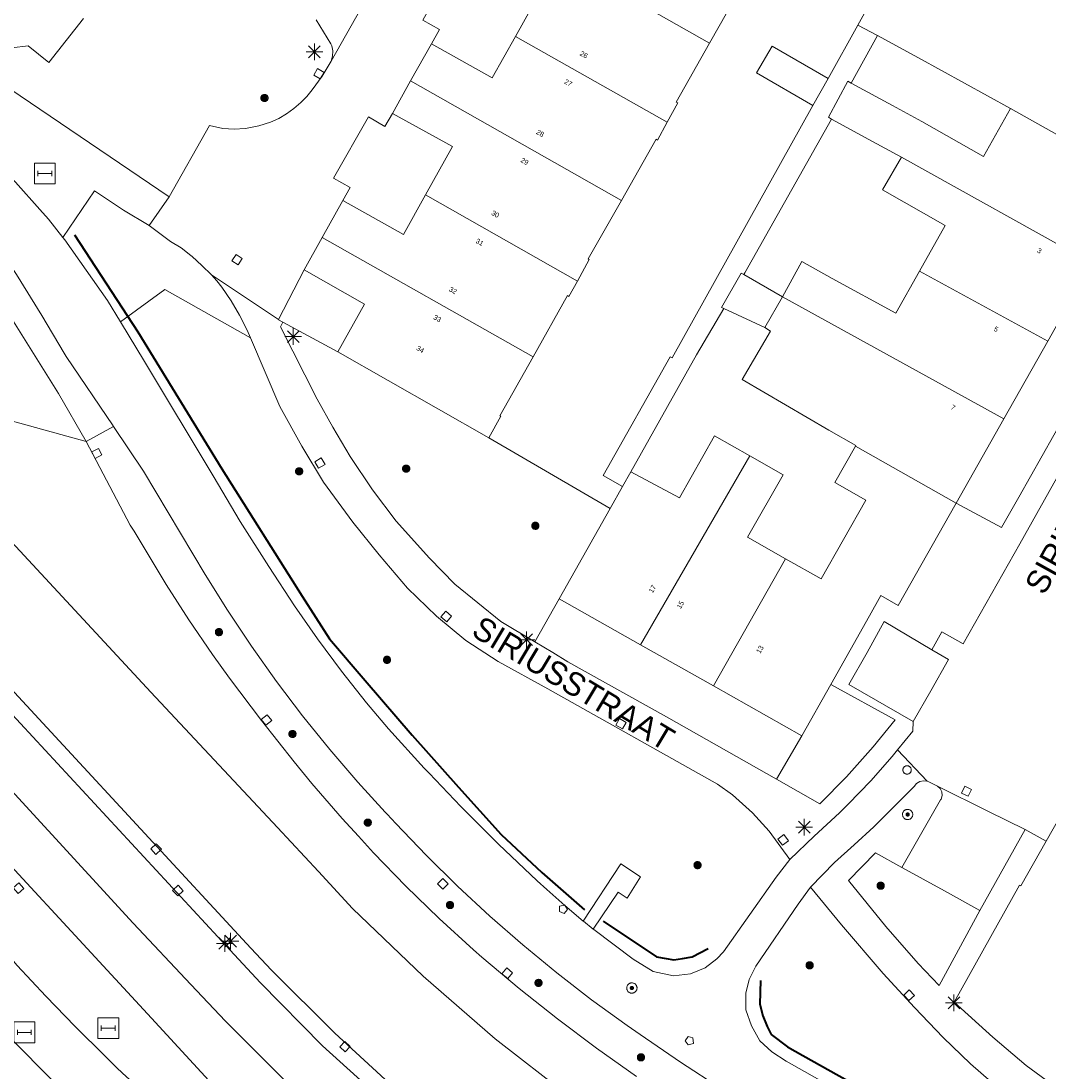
# Model space of a CAD drawing. Header units: metres. Extents: x 135779 to 137489, y 452643 to 455118.
# Tile 482 of 489: x 137229 to 137291, y 454688 to 454751. Entities that reach past the tile are written whole.
import ezdxf
from ezdxf.enums import TextEntityAlignment as Align

# ---------------------------------------------------------------- set-up
doc = ezdxf.new("R2010")
doc.units = ezdxf.units.M
doc.linetypes.add('DGN_Style_3', pattern=[78.572352, 56.123108, -22.449243])
for name, color, linetype, lineweight in [('KTop_BTD_Groenvoorziening_heesters', 62, 'Continuous', 13), ('KTop_NAR_Huisnummer (t)', 7, 'Continuous', 13), ('KTop_NAR_Huisnummer tijdelijk (t)', 7, 'Continuous', 13), ('KTop_OBW_Overig Plus', 1, 'Continuous', 13), ('KTop_ORL_Weg_Straatnaam (t)', 7, 'Continuous', 13), ('KTop_PAL_Afsluitpaal', 222, 'Continuous', 13), ('KTop_PAL_Lichtmast', 40, 'Continuous', 13), ('KTop_PND_Grondvlaksituatie van BAG-pand [tachy]', 1, 'Continuous', 13), ('KTop_PND_Pandscheiding', 40, 'Continuous', 13), ('KTop_PUT_Brandkraan of -put', 1, 'Continuous', 13), ('KTop_PUT_Inspectie- of rioolput', 15, 'Continuous', 13), ('KTop_PUT_Kolk', 15, 'Continuous', 13), ('KTop_STM_Abri', 40, 'Continuous', 13), ('KTop_VGO_Boom', 92, 'Continuous', 13), ('KTop_VGO_Haag (l)', 92, 'DGN_Style_3', 40), ('KTop_WGD_Fietspad', 40, 'Continuous', 13), ('KTop_WGD_OV-baan', 251, 'Continuous', 13), ('KTop_WGD_Parkeervlak', 251, 'Continuous', 13), ('KTop_WGD_Rijbaan_Lokale weg', 251, 'Continuous', 13), ('KTop_WGD_Rijbaan_Lokale weg_OV-strook', 251, 'Continuous', 13), ('KTop_WGD_Voetpad', 251, 'Continuous', 13), ('KTop_WGD_Voetpad_bushalte', 251, 'Continuous', 13)]:
    doc.layers.add(name, color=color, linetype=linetype, lineweight=lineweight)
doc.styles.add('Style-ROVU', font='ROVU.shx')
doc.styles.add('Style-ROVUCURSIEF', font='ROVUCURSIEF.shx')

# ---------------------------------------------------------------- blocks, each defined once
blk = doc.blocks.new('PAL_Lichtmast')
at = {"layer": 'KTop_PAL_Lichtmast'}
for p, q in [((-0.354, -0.354), (0.354, 0.354)), ((0.354, -0.354), (-0.354, 0.354)), ((0, -0.5), (0, 0.5)), ((-0.5, 0), (0.5, 0))]:
    blk.add_line(p, q, dxfattribs=at)
blk = doc.blocks.new('PAL_Afsluitpaal')
at = {"layer": 'KTop_PAL_Afsluitpaal', "flags": 128}
blk.add_lwpolyline([(0.25, 0), (0.249, 0.026), (0.245, 0.052), (0.238, 0.077), (0.228, 0.102), (0.217, 0.125), (0.202, 0.147), (0.186, 0.167), (0.167, 0.186), (0.147, 0.202), (0.125, 0.217), (0.102, 0.228), (0.077, 0.238), (0.052, 0.245), (0.026, 0.249), (0, 0.25), (-0.026, 0.249), (-0.052, 0.245), (-0.077, 0.238), (-0.102, 0.228), (-0.125, 0.217), (-0.147, 0.202), (-0.167, 0.186), (-0.186, 0.167), (-0.202, 0.147), (-0.217, 0.125), (-0.228, 0.102), (-0.238, 0.077), (-0.245, 0.052), (-0.249, 0.026), (-0.25, 0), (-0.249, -0.026), (-0.245, -0.052), (-0.238, -0.077), (-0.228, -0.102), (-0.217, -0.125), (-0.202, -0.147), (-0.186, -0.167), (-0.167, -0.186), (-0.147, -0.202), (-0.125, -0.217), (-0.102, -0.228), (-0.077, -0.238), (-0.052, -0.245), (-0.026, -0.249), (0, -0.25), (0.026, -0.249), (0.052, -0.245), (0.077, -0.238), (0.102, -0.228), (0.125, -0.217), (0.147, -0.202), (0.167, -0.186), (0.186, -0.167), (0.202, -0.147), (0.217, -0.125), (0.228, -0.102), (0.238, -0.077), (0.245, -0.052), (0.249, -0.026), (0.25, 0)], dxfattribs=at)
blk = doc.blocks.new('PUT_Kolk')
at = {"layer": 'KTop_PUT_Kolk', "flags": 128}
blk.add_lwpolyline([(0.225, -0.225), (0.225, 0.225), (-0.225, 0.225), (-0.225, -0.225), (0.225, -0.225)], dxfattribs=at)
blk = doc.blocks.new('PUT_Brandkraan_of_-put')
at = {"layer": 'KTop_PUT_Brandkraan of -put'}
for p, q in [((-0.25, 0.034), (0, 0.25)), ((-0.158, -0.25), (-0.25, 0.034)), ((0, 0.25), (0.25, 0.033)), ((0.25, 0.033), (0.158, -0.25)), ((0.158, -0.25), (-0.158, -0.25))]:
    blk.add_line(p, q, dxfattribs=at)
blk = doc.blocks.new('PUT_Inspectie-_of_rioolput')
at = {"layer": 'KTop_PUT_Inspectie- of rioolput', "flags": 128}
for points in [[(0.31, 0), (0.308, 0.032), (0.303, 0.064), (0.294, 0.095), (0.283, 0.126), (0.268, 0.155), (0.25, 0.182), (0.23, 0.207), (0.207, 0.23), (0.182, 0.25), (0.154, 0.268), (0.126, 0.283), (0.095, 0.294), (0.064, 0.303), (0.032, 0.308), (0, 0.309), (-0.032, 0.308), (-0.064, 0.303), (-0.096, 0.294), (-0.126, 0.283), (-0.155, 0.268), (-0.182, 0.25), (-0.207, 0.23), (-0.23, 0.207), (-0.25, 0.182), (-0.268, 0.154), (-0.283, 0.126), (-0.294, 0.095), (-0.303, 0.064), (-0.308, 0.032), (-0.309, 0), (-0.308, -0.032), (-0.303, -0.064), (-0.294, -0.096), (-0.283, -0.126), (-0.268, -0.155), (-0.25, -0.182), (-0.23, -0.207), (-0.207, -0.23), (-0.182, -0.25), (-0.155, -0.268), (-0.126, -0.283), (-0.096, -0.294), (-0.064, -0.303), (-0.032, -0.308), (0, -0.309), (0.032, -0.308), (0.064, -0.303), (0.095, -0.294), (0.126, -0.283), (0.155, -0.268), (0.182, -0.25), (0.207, -0.23), (0.23, -0.207), (0.25, -0.182), (0.268, -0.155), (0.283, -0.126), (0.294, -0.096), (0.303, -0.064), (0.308, -0.032), (0.31, 0)], [(0.095, 0), (0.094, 0.009), (0.092, 0.019), (0.09, 0.029), (0.086, 0.038), (0.082, 0.047), (0.076, 0.055), (0.07, 0.063), (0.063, 0.07), (0.055, 0.076), (0.047, 0.082), (0.038, 0.086), (0.029, 0.09), (0.019, 0.092), (0.009, 0.094), (0, 0.094), (-0.01, 0.094), (-0.02, 0.092), (-0.029, 0.09), (-0.039, 0.086), (-0.048, 0.082), (-0.056, 0.076), (-0.064, 0.07), (-0.071, 0.063), (-0.077, 0.055), (-0.082, 0.047), (-0.087, 0.038), (-0.09, 0.029), (-0.093, 0.019), (-0.094, 0.009), (-0.095, 0), (-0.094, -0.01), (-0.093, -0.02), (-0.09, -0.029), (-0.087, -0.039), (-0.082, -0.048), (-0.077, -0.056), (-0.071, -0.064), (-0.064, -0.071), (-0.056, -0.077), (-0.047, -0.082), (-0.039, -0.087), (-0.029, -0.09), (-0.02, -0.093), (-0.01, -0.094), (0, -0.095), (0.009, -0.094), (0.019, -0.093), (0.029, -0.09), (0.038, -0.087), (0.047, -0.082), (0.055, -0.077), (0.063, -0.071), (0.07, -0.064), (0.076, -0.056), (0.082, -0.047), (0.086, -0.039), (0.09, -0.029), (0.092, -0.02), (0.094, -0.01), (0.095, 0)], [(0.035, 0), (0.034, 0.003), (0.034, 0.007), (0.033, 0.01), (0.031, 0.014), (0.03, 0.017), (0.028, 0.02), (0.026, 0.023), (0.023, 0.026), (0.02, 0.028), (0.017, 0.03), (0.014, 0.031), (0.01, 0.033), (0.007, 0.034), (0.003, 0.034), (0, 0.034), (-0.004, 0.034), (-0.007, 0.034), (-0.011, 0.033), (-0.014, 0.031), (-0.018, 0.03), (-0.021, 0.028), (-0.023, 0.026), (-0.026, 0.023), (-0.028, 0.02), (-0.03, 0.017), (-0.032, 0.014), (-0.033, 0.01), (-0.034, 0.007), (-0.035, 0.003), (-0.035, 0), (-0.035, -0.004), (-0.034, -0.007), (-0.033, -0.011), (-0.032, -0.014), (-0.03, -0.018), (-0.028, -0.021), (-0.026, -0.023), (-0.023, -0.026), (-0.021, -0.028), (-0.017, -0.03), (-0.014, -0.032), (-0.011, -0.033), (-0.007, -0.034), (-0.004, -0.035), (0, -0.035), (0.003, -0.035), (0.007, -0.034), (0.01, -0.033), (0.014, -0.032), (0.017, -0.03), (0.02, -0.028), (0.023, -0.026), (0.026, -0.023), (0.028, -0.021), (0.03, -0.017), (0.031, -0.014), (0.033, -0.011), (0.034, -0.007), (0.034, -0.004), (0.035, 0)], [(0.01, 0.02), (0.007, 0.02), (0.005, 0.021), (0.003, 0.022), (0.001, 0.022), (-0.001, 0.022), (-0.004, 0.022), (-0.006, 0.021), (-0.008, 0.02), (-0.01, 0.019), (-0.012, 0.018), (-0.014, 0.017), (-0.016, 0.015), (-0.017, 0.013), (-0.019, 0.012), (-0.02, 0.009), (-0.021, 0.007), (-0.022, 0.005), (-0.022, 0.003), (-0.022, 0.001), (-0.022, -0.001), (-0.022, -0.004), (-0.022, -0.006), (-0.021, -0.008), (-0.02, -0.01), (-0.019, -0.012), (-0.017, -0.014), (-0.016, -0.016), (-0.014, -0.017), (-0.012, -0.019), (-0.01, -0.02), (-0.008, -0.021), (-0.006, -0.022), (-0.003, -0.022), (-0.001, -0.022), (0.001, -0.022), (0.003, -0.022), (0.005, -0.022), (0.008, -0.021), (0.01, -0.02), (0.012, -0.019), (0.014, -0.017), (0.015, -0.016), (0.017, -0.014), (0.018, -0.012), (0.02, -0.01), (0.02, -0.008), (0.021, -0.006), (0.022, -0.003), (0.022, -0.001), (0.022, 0.001), (0.022, 0.003), (0.021, 0.005), (0.02, 0.008), (0.019, 0.01), (0.018, 0.012), (0.017, 0.014), (0.015, 0.015), (0.013, 0.017), (0.012, 0.018), (0.01, 0.02)]]:
    blk.add_lwpolyline(points, dxfattribs=at)
blk = doc.blocks.new('STM_Abri')
at = {"layer": 'KTop_STM_Abri', "flags": 128}
for points in [[(0.625, -0.625), (0.625, 0.625), (-0.625, 0.625), (-0.625, -0.625), (0.625, -0.625)], [(-0.4165, -0.1565), (-0.4165, 0.1565)], [(-0.4165, 0), (0.4165, 0)], [(0.4165, -0.1565), (0.4165, 0.1565)]]:
    blk.add_lwpolyline(points, dxfattribs=at)
blk = doc.blocks.new('VGO_Boom')
at = {"layer": 'KTop_VGO_Boom', "flags": 128}
for points in [[(0.215, 0), (0.214, 0.022), (0.21, 0.045), (0.204, 0.066), (0.196, 0.087), (0.186, 0.108), (0.174, 0.126), (0.16, 0.144), (0.144, 0.16), (0.126, 0.174), (0.107, 0.186), (0.087, 0.196), (0.066, 0.204), (0.045, 0.21), (0.022, 0.214), (-0.001, 0.215), (-0.023, 0.214), (-0.045, 0.21), (-0.067, 0.204), (-0.088, 0.196), (-0.108, 0.186), (-0.127, 0.174), (-0.144, 0.16), (-0.16, 0.144), (-0.174, 0.126), (-0.187, 0.107), (-0.197, 0.087), (-0.205, 0.066), (-0.211, 0.045), (-0.214, 0.022), (-0.215, -0.001), (-0.214, -0.023), (-0.211, -0.045), (-0.205, -0.067), (-0.197, -0.088), (-0.187, -0.108), (-0.174, -0.127), (-0.16, -0.144), (-0.144, -0.16), (-0.127, -0.174), (-0.108, -0.187), (-0.088, -0.197), (-0.067, -0.205), (-0.045, -0.211), (-0.023, -0.214), (0, -0.215), (0.022, -0.214), (0.045, -0.211), (0.066, -0.205), (0.087, -0.197), (0.108, -0.187), (0.126, -0.174), (0.144, -0.16), (0.16, -0.144), (0.174, -0.127), (0.186, -0.108), (0.196, -0.088), (0.204, -0.067), (0.21, -0.045), (0.214, -0.023), (0.215, -0.001)], [(0.155, 0), (0.154, 0.016), (0.152, 0.032), (0.147, 0.048), (0.142, 0.063), (0.134, 0.078), (0.125, 0.091), (0.115, 0.104), (0.104, 0.115), (0.091, 0.125), (0.077, 0.134), (0.063, 0.142), (0.048, 0.147), (0.032, 0.152), (0.016, 0.154), (-0.001, 0.155), (-0.017, 0.154), (-0.033, 0.152), (-0.048, 0.147), (-0.064, 0.142), (-0.078, 0.134), (-0.092, 0.125), (-0.104, 0.115), (-0.116, 0.104), (-0.126, 0.091), (-0.135, 0.077), (-0.142, 0.063), (-0.148, 0.048), (-0.152, 0.032), (-0.155, 0.016), (-0.155, -0.001), (-0.155, -0.017), (-0.152, -0.033), (-0.148, -0.048), (-0.142, -0.064), (-0.135, -0.078), (-0.126, -0.092), (-0.116, -0.104), (-0.104, -0.116), (-0.092, -0.126), (-0.078, -0.135), (-0.064, -0.142), (-0.048, -0.148), (-0.033, -0.152), (-0.017, -0.155), (0, -0.155), (0.016, -0.155), (0.032, -0.152), (0.048, -0.148), (0.063, -0.142), (0.078, -0.135), (0.091, -0.126), (0.104, -0.116), (0.115, -0.104), (0.125, -0.092), (0.134, -0.078), (0.142, -0.064), (0.147, -0.048), (0.152, -0.033), (0.154, -0.017), (0.155, -0.001)], [(0.095, 0), (0.094, 0.01), (0.093, 0.02), (0.09, 0.029), (0.087, 0.039), (0.082, 0.048), (0.077, 0.056), (0.071, 0.064), (0.064, 0.071), (0.056, 0.077), (0.047, 0.082), (0.039, 0.087), (0.029, 0.09), (0.02, 0.093), (0.01, 0.094), (-0.001, 0.095), (-0.01, 0.094), (-0.02, 0.093), (-0.03, 0.09), (-0.039, 0.087), (-0.048, 0.082), (-0.056, 0.077), (-0.064, 0.071), (-0.071, 0.064), (-0.077, 0.056), (-0.083, 0.047), (-0.087, 0.039), (-0.091, 0.029), (-0.093, 0.02), (-0.095, 0.01), (-0.095, -0.001), (-0.095, -0.01), (-0.093, -0.02), (-0.091, -0.03), (-0.087, -0.039), (-0.083, -0.048), (-0.077, -0.056), (-0.071, -0.064), (-0.064, -0.071), (-0.056, -0.077), (-0.048, -0.083), (-0.039, -0.087), (-0.03, -0.091), (-0.02, -0.093), (-0.01, -0.095), (0, -0.095), (0.01, -0.095), (0.02, -0.093), (0.029, -0.091), (0.039, -0.087), (0.048, -0.083), (0.056, -0.077), (0.064, -0.071), (0.071, -0.064), (0.077, -0.056), (0.082, -0.048), (0.087, -0.039), (0.09, -0.03), (0.093, -0.02), (0.094, -0.01), (0.095, -0.001)], [(0.035, 0), (0.035, 0.004), (0.034, 0.007), (0.033, 0.011), (0.032, 0.014), (0.03, 0.018), (0.028, 0.021), (0.026, 0.023), (0.023, 0.026), (0.021, 0.028), (0.017, 0.03), (0.014, 0.032), (0.011, 0.033), (0.007, 0.034), (0.004, 0.035), (-0.001, 0.035), (-0.004, 0.035), (-0.008, 0.034), (-0.011, 0.033), (-0.015, 0.032), (-0.018, 0.03), (-0.021, 0.028), (-0.024, 0.026), (-0.027, 0.023), (-0.029, 0.021), (-0.031, 0.017), (-0.032, 0.014), (-0.034, 0.011), (-0.035, 0.007), (-0.035, 0.004), (-0.035, -0.001), (-0.035, -0.004), (-0.035, -0.008), (-0.034, -0.011), (-0.032, -0.015), (-0.031, -0.018), (-0.029, -0.021), (-0.027, -0.024), (-0.024, -0.027), (-0.021, -0.029), (-0.018, -0.031), (-0.015, -0.032), (-0.011, -0.034), (-0.008, -0.035), (-0.004, -0.035), (0, -0.035), (0.004, -0.035), (0.007, -0.035), (0.011, -0.034), (0.014, -0.032), (0.018, -0.031), (0.021, -0.029), (0.023, -0.027), (0.026, -0.024), (0.028, -0.021), (0.03, -0.018), (0.032, -0.015), (0.033, -0.011), (0.034, -0.008), (0.035, -0.004), (0.035, 0)]]:
    blk.add_lwpolyline(points, dxfattribs=at)

msp = doc.modelspace()

# ---------------------------------------------------------------- linework, layer by layer
at = {"layer": 'KTop_BTD_Groenvoorziening_heesters', "flags": 128}
for points in [[(137234.842, 454733.119), (137237.49, 454735.06), (137242.631, 454732.168)], [(137247.88, 454731.31), (137244.581, 454733.098)], [(137264.216, 454721.923), (137256.928, 454726.151)], [(137261.15, 454716.49), (137259.7, 454713.916)], [(137275.7, 454708.28), (137274.19, 454705.671)], [(137262.589, 454697.162), (137264.84, 454700.59), (137266.03, 454699.81), (137265.23, 454698.54), (137264.69, 454698.9), (137263.192, 454696.683)]]:
    msp.add_lwpolyline(points, dxfattribs=at)
at = {"layer": 'KTop_OBW_Overig Plus', "flags": 128}
for points in [[(137272.225, 454735.953), (137272.074, 454736.04), (137270.888, 454733.979), (137271.024, 454733.915)], [(137274.542, 454734.621), (137272.225, 454735.953)], [(137271.024, 454733.915), (137273.478, 454732.771)]]:
    msp.add_lwpolyline(points, dxfattribs=at)
at = {"layer": 'KTop_PND_Grondvlaksituatie van BAG-pand [tachy]', "flags": 128}
for points in [[(137256.45, 454755.02), (137260.08, 454753.02), (137258.528, 454750.249)], [(137270.167, 454749.848), (137272.24, 454753.53), (137272.36, 454753.48), (137273.1, 454754.81), (137272.94, 454754.95)], [(137232.631, 454751.321), (137230.551, 454748.681), (137229.311, 454749.671), (137227.331, 454749.431), (137226.441, 454748.287)], [(137253.49, 454749.81), (137252.239, 454747.575)], [(137258.528, 454750.249), (137257.14, 454747.77), (137253.49, 454749.81)], [(137267.627, 454745.094), (137268.26, 454746.27), (137268.17, 454746.3), (137270.167, 454749.848)], [(137277.276, 454747.724), (137273.925, 454749.663), (137272.994, 454748.054), (137276.371, 454746.1)], [(137252.239, 454747.575), (137251.15, 454745.63)], [(137276.371, 454746.1), (137277.276, 454747.724)], [(137278.673, 454747.445), (137278.473, 454747.554), (137277.295, 454745.397), (137277.492, 454745.29)], [(137288.22, 454745.93), (137286.61, 454743.03), (137282.9, 454745.15), (137281.134, 454746.109), (137278.673, 454747.445)], [(137251.15, 454745.63), (137254.76, 454743.64), (137253.14, 454740.73)], [(137295.91, 454741.6), (137288.22, 454745.93)], [(137264.884, 454740.408), (137266.96, 454744.08), (137267.05, 454744.02), (137267.627, 454745.094)], [(137277.492, 454745.29), (137279.949, 454743.947), (137281.682, 454743)], [(137281.682, 454743), (137280.543, 454741.033), (137284.3, 454738.89), (137282.766, 454736.161)], [(137248.17, 454740.4), (137246.934, 454738.184)], [(137253.14, 454740.73), (137251.82, 454738.36), (137248.17, 454740.4)], [(137262.251, 454735.567), (137262.96, 454736.85), (137262.9, 454736.9), (137264.884, 454740.408)], [(137246.934, 454738.184), (137245.85, 454736.24)], [(137282.766, 454736.161), (137281.35, 454733.64), (137277.53, 454735.71), (137275.708, 454736.74), (137274.542, 454734.621)], [(137290.463, 454731.964), (137293.107, 454736.641)], [(137245.85, 454736.24), (137249.47, 454734.17), (137247.88, 454731.31)], [(137259.587, 454731.012), (137261.66, 454734.69), (137261.74, 454734.64), (137262.251, 454735.567)], [(137274.542, 454734.621), (137273.478, 454732.771)], [(137273.478, 454732.771), (137273.825, 454732.552), (137272.135, 454729.652), (137277.33, 454726.62), (137278.95, 454725.7), (137278.928, 454725.662)], [(137287.825, 454727.297), (137290.463, 454731.964)], [(137256.928, 454726.151), (137247.88, 454731.31)], [(137256.928, 454726.151), (137257.66, 454727.46), (137257.59, 454727.47), (137259.587, 454731.012)], [(137284.959, 454722.227), (137287.825, 454727.297)], [(137272.586, 454725.069), (137270.47, 454726.27), (137268.36, 454722.55), (137265.45, 454724.11)], [(137278.928, 454725.662), (137277.68, 454723.48), (137279.547, 454722.407), (137276.86, 454717.688), (137274.732, 454718.896)], [(137274.732, 454718.896), (137272.454, 454720.188), (137274.579, 454723.938), (137272.586, 454725.069)], [(137265.45, 454724.11), (137264.954, 454723.231)], [(137264.954, 454723.231), (137264.216, 454721.923)], [(137277.436, 454711.353), (137279.771, 454715.486), (137280.452, 454716.691), (137281.49, 454716.09), (137284.959, 454722.227)], [(137261.15, 454716.49), (137264.216, 454721.923)], [(137266.023, 454713.74), (137261.15, 454716.49)], [(137270.4, 454711.271), (137266.023, 454713.74)], [(137277.436, 454711.353), (137275.7, 454708.28)], [(137275.7, 454708.28), (137270.4, 454711.271)]]:
    msp.add_lwpolyline(points, dxfattribs=at)
at = {"layer": 'KTop_PND_Pandscheiding', "flags": 128}
for points in [[(137257.56, 454756.994), (137270.167, 454749.848)], [(137267.627, 454745.094), (137258.528, 454750.249)], [(137264.884, 454740.408), (137252.239, 454747.575)], [(137293.107, 454736.641), (137281.682, 454743)], [(137253.14, 454740.73), (137262.251, 454735.567)], [(137246.934, 454738.184), (137259.587, 454731.012)], [(137282.766, 454736.161), (137290.463, 454731.964)], [(137274.542, 454734.621), (137287.825, 454727.297)], [(137284.959, 454722.227), (137278.928, 454725.662)], [(137272.586, 454725.069), (137266.023, 454713.74)], [(137270.4, 454711.271), (137274.732, 454718.896)]]:
    msp.add_lwpolyline(points, dxfattribs=at)
at = {"layer": 'KTop_VGO_Haag (l)', "flags": 128}
for points in [[(137232.082, 454738.34), (137235.884, 454732.519), (137240.916, 454724.301), (137245.744, 454716.653), (137247.375, 454714.093), (137249.523, 454711.597), (137252.339, 454708.323), (137255.119, 454705.192), (137257.678, 454702.361), (137260.114, 454700.082), (137262.669, 454697.83)], [(137263.784, 454697.156), (137266.993, 454695.017), (137267.577, 454694.909), (137268.024, 454694.826), (137268.547, 454694.917), (137269.132, 454695.017), (137270.087, 454695.514)], [(137273.221, 454693.591), (137273.184, 454692.176), (137273.371, 454691.47), (137273.625, 454690.825), (137273.872, 454690.361), (137274.848, 454689.604), (137275.766, 454689.091), (137338.497, 454654.054), (137360.287, 454641.884), (137361.479, 454641.854), (137362.582, 454642.18)]]:
    msp.add_lwpolyline(points, dxfattribs=at)
at = {"layer": 'KTop_WGD_Fietspad', "flags": 128}
for points in [[(137231.386, 454738.171), (137230.527, 454739.283), (137230.004, 454739.865), (137228.541, 454741.491), (137226.771, 454743.391), (137223.161, 454747.151), (137221.901, 454748.509), (137220.348, 454750.056), (137219.463, 454750.852), (137218.957, 454751.285), (137217.921, 454752.121), (137199.491, 454766.591), (137198.683, 454767.34), (137198.531, 454767.568), (137198.269, 454768.221), (137198.082, 454768.899), (137198.007, 454769.319), (137198.024, 454769.901), (137198.118, 454770.459)], [(137215.505, 454750.22), (137217.124, 454748.935), (137218.353, 454747.814), (137219.443, 454746.706), (137224.215, 454741.764), (137224.952, 454740.967), (137225.913, 454739.826), (137226.811, 454738.636), (137227.008, 454738.349), (137228.6, 454735.949), (137230.125, 454733.505), (137231.459, 454731.229), (137231.575, 454731.031), (137234.405, 454726.868), (137234.424, 454726.839)], [(137231.386, 454738.171), (137231.501, 454738.031), (137234.069, 454734.393), (137234.842, 454733.119)], [(137234.842, 454733.119), (137236.289, 454730.733), (137240.396, 454723.868), (137242.028, 454721.127), (137243.728, 454718.429), (137245.285, 454716.082), (137246.659, 454714.091), (137248.099, 454712.146), (137249.602, 454710.25), (137250.905, 454708.705), (137253.051, 454706.341), (137253.35, 454706.028), (137255.256, 454704.032), (137257.519, 454701.778), (137259.837, 454699.582), (137260.417, 454699.049), (137261.495, 454698.094), (137262.589, 454697.162)], [(137270.888, 454687.09), (137268.426, 454688.687), (137266.009, 454690.351), (137265.231, 454690.891), (137263.096, 454692.439), (137261.009, 454694.052), (137258.972, 454695.727), (137256.986, 454697.463), (137255.054, 454699.258), (137253.178, 454701.111), (137251.358, 454703.021), (137250.829, 454703.576), (137250.724, 454703.691), (137249.078, 454705.489), (137247.387, 454707.455), (137245.757, 454709.472), (137244.191, 454711.538), (137242.689, 454713.651), (137241.253, 454715.81), (137239.923, 454717.95), (137236.225, 454724.154), (137234.424, 454726.839)], [(137281.449, 454707.429), (137281.132, 454707.041), (137279.835, 454705.579), (137278.479, 454704.172), (137277.96, 454703.663), (137276.454, 454702.259), (137274.99, 454700.85)], [(137276.226, 454699.197), (137277.66, 454700.677), (137278.854, 454701.737), (137280.024, 454702.823), (137282.435, 454705.239), (137282.579, 454705.418), (137282.775, 454705.536), (137283, 454705.581), (137283.226, 454705.546)], [(137242.843, 454681.407), (137240.132, 454683.517), (137237.502, 454685.728), (137234.958, 454688.037), (137234.609, 454688.373), (137234.262, 454688.709), (137233.915, 454689.047), (137232.123, 454690.831), (137230.363, 454692.646), (137228.637, 454694.494), (137225.96, 454697.68), (137223.399, 454700.959), (137221.81, 454703.15), (137220.974, 454704.302)], [(137263.192, 454696.683), (137263.222, 454696.66), (137265.597, 454694.875), (137266.787, 454694.132), (137268.007, 454693.878), (137269.019, 454693.985), (137269.904, 454694.351), (137270.616, 454694.885), (137271.008, 454695.307), (137274.161, 454699.798), (137274.99, 454700.85)], [(137276.226, 454699.197), (137275.478, 454698.175), (137272.94, 454694.453), (137272.549, 454693.649), (137272.345, 454692.841), (137272.345, 454691.834), (137272.681, 454690.867), (137273.179, 454689.982), (137273.906, 454689.306), (137274.766, 454688.757), (137300.585, 454674.182)], [(137262.589, 454697.162), (137262.606, 454697.148), (137263.192, 454696.683)], [(137418.438, 454576.76), (137393.904, 454590.575), (137377.167, 454600), (137340.544, 454620.91), (137298.122, 454644.889), (137281.555, 454654.253), (137252.522, 454670.825), (137247.763, 454673.828), (137243.599, 454676.797), (137239.31, 454680.076), (137235, 454683.576), (137231.37, 454686.969), (137227.679, 454690.712)]]:
    msp.add_lwpolyline(points, dxfattribs=at)
at = {"layer": 'KTop_WGD_OV-baan', "flags": 128}
for points in [[(137232.791, 454725.929), (137231.13, 454728.82), (137227.398, 454734.744), (137224.924, 454738.292), (137222.192, 454741.647), (137219.219, 454744.789), (137214.606, 454749.02), (137214.512, 454749.097)], [(137228.126, 454727.375), (137228.22, 454727.206), (137232.791, 454725.929)]]:
    msp.add_lwpolyline(points, dxfattribs=at)
at = {"layer": 'KTop_WGD_Parkeervlak', "flags": 128}
for points in [[(137247.471, 454748.761), (137247.564, 454749.059), (137247.578, 454749.371), (137247.513, 454749.676), (137247.461, 454749.801), (137246.581, 454751.231)], [(137286.381, 454697.784), (137284.253, 454698.969), (137281.713, 454700.382)]]:
    msp.add_lwpolyline(points, dxfattribs=at)
at = {"layer": 'KTop_WGD_Rijbaan_Lokale weg', "flags": 128}
for points in [[(137247.471, 454748.761), (137253.394, 454759.242), (137254.546, 454761.475), (137255.033, 454762.527), (137255.491, 454763.625), (137255.818, 454764.472), (137256.701, 454766.791)], [(137282.642, 454757.358), (137279.056, 454750.92)], [(137253.49, 454749.81), (137253.97, 454750.663), (137252.981, 454751.219), (137254.821, 454754.52), (137255.842, 454753.943), (137256.45, 454755.02)], [(137280.241, 454750.305), (137279.056, 454750.92)], [(137201.006, 454749.992), (137203.159, 454747.093), (137207.384, 454742.507), (137212.209, 454737.295), (137226.01, 454722.368), (137236.651, 454710.899), (137244.253, 454702.784), (137246.715, 454700.126), (137248.758, 454697.922), (137252.99, 454693.852), (137257.319, 454690.098), (137261.687, 454686.683), (137265.728, 454683.897), (137270.451, 454681.029), (137285.74, 454672.234), (137306.902, 454660.369), (137310.595, 454658.298), (137337.328, 454643.156), (137363.596, 454628.322), (137369.797, 454628.669)], [(137280.241, 454750.305), (137282.696, 454748.959), (137288.22, 454745.93)], [(137237.751, 454740.611), (137240.181, 454744.891), (137240.981, 454744.711), (137241.649, 454744.677), (137242.317, 454744.723), (137242.429, 454744.739), (137243.139, 454744.884), (137243.831, 454745.101), (137244.329, 454745.323), (137244.796, 454745.605), (137245.234, 454745.93), (137245.651, 454746.281), (137246.015, 454746.64), (137246.344, 454747.032), (137246.941, 454747.861), (137247.471, 454748.761)], [(137248.17, 454740.4), (137248.61, 454741.178), (137247.619, 454741.738), (137249.708, 454745.415), (137250.704, 454744.847), (137251.15, 454745.63)], [(137237.751, 454740.611), (137236.561, 454738.891)], [(137240.291, 454735.941), (137239.727, 454736.501), (137239.14, 454737.038), (137239.066, 454737.102), (137238.471, 454737.554), (137237.831, 454737.941), (137236.561, 454738.891)], [(137240.291, 454735.941), (137244.325, 454733.267)], [(137244.325, 454733.267), (137245.85, 454736.24)], [(137292.027, 454725.575), (137288.783, 454719.799), (137285.378, 454713.798), (137284.111, 454714.523), (137283.502, 454713.445)], [(137284.589, 454657.722), (137286.185, 454660.543), (137276.161, 454666.239), (137268.096, 454670.828), (137264.407, 454672.91), (137259.552, 454675.779), (137254.897, 454678.964), (137250.464, 454682.45), (137245.813, 454686.465), (137241.129, 454691.148), (137239.05, 454693.36), (137235.591, 454697.04), (137227.841, 454705.492), (137219.368, 454714.724), (137212.375, 454722.173), (137207.887, 454724.791)], [(137223.64, 454714.624), (137241.42, 454695.416), (137243.22, 454693.472), (137246.961, 454689.677), (137250.704, 454686.291), (137255.639, 454682.12), (137260.709, 454678.425), (137266.091, 454674.931), (137271.051, 454672.041), (137303.208, 454653.858), (137398.459, 454600), (137399.158, 454599.611), (137401.901, 454598.085), (137405.381, 454596.241), (137408.898, 454594.468), (137412.45, 454592.766), (137415.531, 454591.361), (137420.311, 454589.211)], [(137423.022, 454589.375), (137416.951, 454592.031), (137413.454, 454593.604), (137409.99, 454595.249), (137406.562, 454596.966), (137403.17, 454598.754), (137400.904, 454600), (137399.76, 454600.647), (137303.804, 454654.908), (137272.321, 454672.711), (137266.501, 454676.051), (137264.703, 454677.118), (137261.883, 454678.938), (137256.449, 454682.819), (137251.215, 454687.183), (137247.693, 454690.436), (137243.892, 454694.219), (137242.662, 454695.533), (137242.16, 454696.075), (137225.276, 454714.317)], [(137282.376, 454709.135), (137283.437, 454710.978), (137284.504, 454712.854), (137283.502, 454713.445)], [(137290.355, 454701.949), (137295.195, 454710.482)], [(137282.376, 454709.135), (137282.369, 454708.555), (137281.449, 454707.429)], [(137283.226, 454705.546), (137281.449, 454707.429)], [(137283.226, 454705.546), (137283.315, 454705.509), (137283.833, 454705.254)], [(137289.097, 454702.663), (137286.908, 454703.74), (137283.833, 454705.254)], [(137289.097, 454702.663), (137290.355, 454701.949)]]:
    msp.add_lwpolyline(points, dxfattribs=at)
at = {"layer": 'KTop_WGD_Rijbaan_Lokale weg_OV-strook', "flags": 128}
for points in [[(137232.791, 454725.929), (137235.424, 454720.924), (137235.659, 454720.547), (137237.58, 454717.35), (137238.935, 454715.231), (137240.355, 454713.156), (137241.386, 454711.734), (137243.289, 454709.197), (137245.255, 454706.71), (137246.316, 454705.42), (137248.137, 454703.312), (137249.107, 454702.254), (137250.021, 454701.257), (137251.961, 454699.257), (137253.958, 454697.313), (137256.01, 454695.428), (137256.504, 454694.991), (137258.749, 454693.107), (137261.045, 454691.285), (137263.391, 454689.527), (137265.783, 454687.833)], [(137222.882, 454706.285), (137222.989, 454706.169), (137223.913, 454705.169), (137236.701, 454691.323), (137241.288, 454686.356), (137244.468, 454683.452)]]:
    msp.add_lwpolyline(points, dxfattribs=at)
at = {"layer": 'KTop_WGD_Voetpad', "flags": 128}
for points in [[(137279.056, 454750.92), (137277.276, 454747.724)], [(137278.673, 454747.445), (137280.241, 454750.305)], [(137226.441, 454748.287), (137237.751, 454740.611)], [(137276.371, 454746.1), (137267.933, 454730.952), (137267.808, 454731.025), (137263.791, 454723.888), (137264.954, 454723.231)], [(137272.225, 454735.953), (137272.284, 454736.053), (137277.492, 454745.29)], [(137236.561, 454738.891), (137235.019, 454739.81), (137233.281, 454740.986), (137231.386, 454738.171)], [(137298.484, 454740.182), (137297.907, 454739.109), (137295.763, 454735.234), (137294.16, 454732.107), (137293.632, 454731.235), (137292.59, 454729.384), (137292.221, 454728.789), (137288.722, 454722.59), (137287.68, 454720.767), (137284.959, 454722.227)], [(137242.631, 454732.168), (137242.441, 454732.611), (137241.983, 454733.511), (137241.471, 454734.381), (137240.919, 454735.19), (137240.618, 454735.577), (137240.291, 454735.941)], [(137265.45, 454724.11), (137269.389, 454731.141), (137271.024, 454733.915)], [(137244.581, 454733.098), (137244.313, 454733.243), (137244.325, 454733.267)], [(137244.581, 454733.098), (137244.443, 454732.809), (137246.633, 454728.485), (137247.579, 454726.797), (137248.611, 454725.042), (137249.964, 454723.033), (137251.383, 454721.162), (137253.376, 454718.929), (137254.887, 454717.378), (137257.658, 454715.136), (137259.7, 454713.916)], [(137274.99, 454700.85), (137273.739, 454702.564), (137272.747, 454703.657), (137271.542, 454704.725), (137270.647, 454705.366), (137260.476, 454711.098), (137257.501, 454712.74), (137255.553, 454713.991), (137253.798, 454715.466), (137252.059, 454717.144), (137250.36, 454719.143), (137248.784, 454721.101), (137247.009, 454723.506), (137245.712, 454725.663), (137244.405, 454728.032), (137242.631, 454732.168)], [(137283.502, 454713.445), (137280.636, 454715.135), (137279.618, 454713.273), (137278.517, 454711.357), (137282.376, 454709.135)], [(137259.7, 454713.916), (137260.771, 454713.276), (137261.662, 454712.721), (137267.588, 454709.41), (137274.19, 454705.671)], [(137274.19, 454705.671), (137276.785, 454704.201), (137278.382, 454705.824), (137279.984, 454707.619), (137281.297, 454709.232), (137277.436, 454711.353)], [(137283.833, 454705.254), (137283.995, 454705.105), (137284.094, 454704.908), (137284.116, 454704.689), (137284.059, 454704.476), (137284.032, 454704.425), (137281.713, 454700.382)], [(137286.381, 454697.784), (137289.097, 454702.663)], [(137335.158, 454662.649), (137331.841, 454664.341), (137324.009, 454668.379), (137302.584, 454680.462), (137294.442, 454684.988), (137291.935, 454686.458), (137289.163, 454688.492), (137287.159, 454690.196), (137284.851, 454692.291), (137288.751, 454699.309), (137288.832, 454699.264), (137290.355, 454701.949)], [(137281.713, 454700.382), (137280.131, 454701.262), (137278.496, 454699.594), (137280.752, 454696.838), (137282.689, 454694.605), (137283.94, 454693.288), (137286.381, 454697.784)], [(137287.683, 454686.967), (137285.817, 454688.584), (137284.189, 454690.181), (137282.46, 454691.971), (137280.589, 454694.02), (137278.087, 454696.924), (137276.226, 454699.197)]]:
    msp.add_lwpolyline(points, dxfattribs=at)
at = {"layer": 'KTop_WGD_Voetpad_bushalte', "flags": 128}
msp.add_lwpolyline([(137234.424, 454726.839), (137232.791, 454725.929)], dxfattribs=at)

# ---------------------------------------------------------------- block references
at = {"layer": 'KTop_PAL_Afsluitpaal'}
msp.add_blockref('PAL_Afsluitpaal', (137282.018, 454706.227), dxfattribs=at)
at = {"layer": 'KTop_PAL_Lichtmast'}
for p in [(137246.472, 454749.322), (137245.202, 454732.232), (137259.201, 454714.04), (137275.855, 454702.793), (137241.092, 454695.822), (137241.444, 454695.953), (137284.831, 454692.25)]:
    msp.add_blockref('PAL_Lichtmast', p, dxfattribs=at)
at = {"layer": 'KTop_PUT_Brandkraan of -put'}
for p, rotation in [((137261.362, 454697.892), 49.57167322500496), ((137269.001, 454689.961), 235.4542693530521)]:
    msp.add_blockref('PUT_Brandkraan_of_-put', p, dxfattribs=dict(at, rotation=rotation))
at = {"layer": 'KTop_PUT_Inspectie- of rioolput'}
for p, rotation in [((137282.052, 454703.555), 135.0593492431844), ((137265.512, 454693.142), 58.02059145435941)]:
    msp.add_blockref('PUT_Inspectie-_of_rioolput', p, dxfattribs=dict(at, rotation=rotation))
at = {"layer": 'KTop_PUT_Kolk'}
for p, rotation in [((137246.742, 454748.006), 329.506641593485), ((137241.833, 454736.847), 236.4609697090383), ((137233.418, 454725.223), 207.7476877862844), ((137246.801, 454724.64), 211.018413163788), ((137254.378, 454715.437), 229.9544312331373), ((137243.592, 454709.227), 218.3267462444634), ((137264.859, 454708.999), 240.5959979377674), ((137285.577, 454704.947), 243.7863146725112), ((137274.585, 454702.03), 216.124646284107), ((137236.973, 454701.477), 42.78600073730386), ((137228.722, 454699.132), 42.72519786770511), ((137254.169, 454699.4), 45.35338863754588), ((137238.286, 454698.988), 222.7890732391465), ((137258.038, 454694.029), 229.9966854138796), ((137282.136, 454692.708), 222.4000898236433), ((137248.306, 454689.621), 47.2737229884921)]:
    msp.add_blockref('PUT_Kolk', p, dxfattribs=dict(at, rotation=rotation))
at = {"layer": 'KTop_STM_Abri'}
for p in [(137230.299, 454742.019), (137234.107, 454690.73), (137229.071, 454690.48)]:
    msp.add_blockref('STM_Abri', p, dxfattribs=at)
at = {"layer": 'KTop_VGO_Boom'}
for p in [(137243.475, 454746.551), (137245.555, 454724.149), (137251.975, 454724.309), (137259.725, 454720.879), (137240.745, 454714.499), (137250.825, 454712.839), (137245.155, 454708.389), (137249.675, 454703.069), (137269.452, 454700.517), (137280.435, 454699.279), (137254.605, 454698.119), (137276.174, 454694.505), (137259.915, 454693.449), (137266.055, 454688.979)]:
    msp.add_blockref('VGO_Boom', p, dxfattribs=at)

# ---------------------------------------------------------------- texts
at = {"layer": 'KTop_NAR_Huisnummer (t)', "style": 'Style-ROVU'}
for s, p in [('3', (137290.055, 454737.327)), ('5', (137287.46, 454732.622)), ('7', (137284.879, 454727.923))]:
    msp.add_text(s, height=0.3, rotation=330.6, dxfattribs=at).set_placement(p, align=Align.MIDDLE_RIGHT)
at = {"layer": 'KTop_NAR_Huisnummer tijdelijk (t)', "style": 'Style-ROVUCURSIEF'}
for s, rotation, p in [('26', 331, (137262.432, 454749.259)), ('27', 331, (137261.494, 454747.573)), ('28', 331, (137259.813, 454744.548)), ('29', 331, (137258.878, 454742.86)), ('30', 331, (137257.121, 454739.697)), ('31', 331, (137256.186, 454738.009)), ('32', 331, (137254.581, 454735.117)), ('33', 331, (137253.642, 454733.432)), ('34', 330.7, (137252.623, 454731.582)), ('17', 60.4, (137266.629, 454716.891)), ('15', 60.4, (137268.306, 454715.939)), ('13', 60.4, (137273.077, 454713.259))]:
    msp.add_text(s, height=0.3, rotation=rotation, dxfattribs=at).set_placement(p, align=Align.MIDDLE_LEFT)
at = {"layer": 'KTop_ORL_Weg_Straatnaam (t)', "style": 'Style-ROVU'}
for rotation, p in [(61.00102, (137290.242, 454716.658)), (328.99693, (137255.81, 454714.333))]:
    msp.add_text('SIRIUSSTRAAT', height=1.4, rotation=rotation, dxfattribs=at).set_placement(p)

doc.saveas('drawing.dxf')
